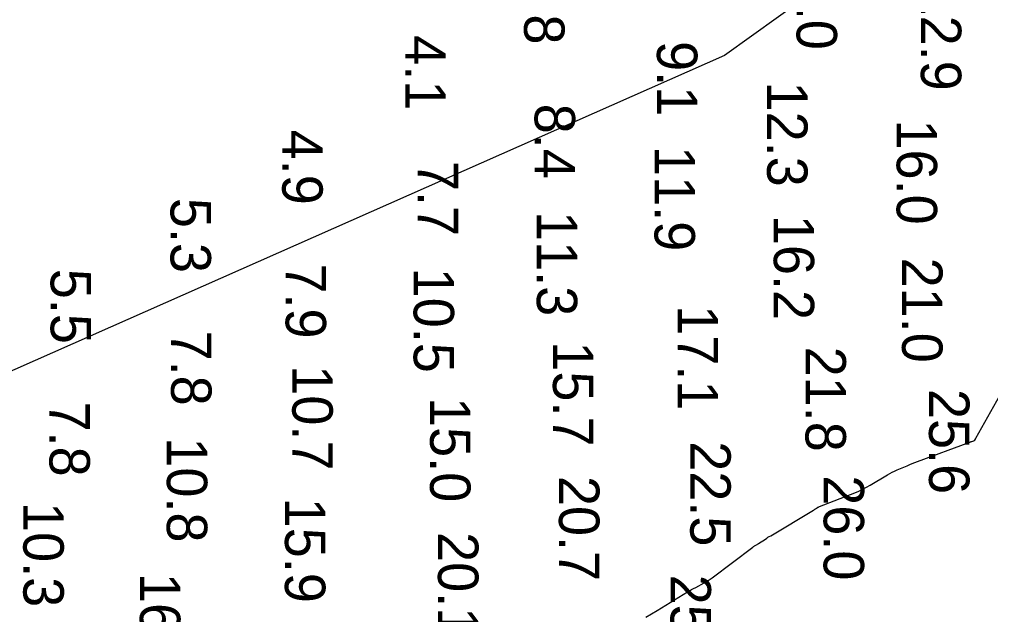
# Model space of a CAD drawing. Extents: x 1178573 to 1187098, y 693282 to 751751.
# Drawn here: x 1185208.4 to 1185508.7, y 726252.7 to 726436.7 of the extents above; entities that cross this region are included whole.
import ezdxf

# ---------------------------------------------------------------- set-up
doc = ezdxf.new("R2010")
doc.units = 0
for name, color, linetype in [('G-ANNO-PATT', 7, 'Continuous'), ('V-HYDS-MAJR', 7, 'Continuous'), ('V-HYDS-SOUN', 7, 'Continuous')]:
    doc.layers.add(name, color=color, linetype=linetype)

msp = doc.modelspace()

# ---------------------------------------------------------------- linework, layer by layer
at = {"layer": 'G-ANNO-PATT'}
for p, q in [((1185663.01, 726594.83), (1185426.38, 726425.61)), ((1185426.38, 726425.61), (1183729.28, 725674.47)), ((1185504.16, 726307.23), (1185511.54, 726320.4)), ((1185486.05, 726299.95), (1185502.32, 726306.01)), ((1185502.32, 726306.01), (1185502.46, 726306.06)), ((1185502.46, 726306.06), (1185502.6, 726306.11)), ((1185502.6, 726306.11), (1185502.74, 726306.16)), ((1185502.74, 726306.16), (1185502.88, 726306.2)), ((1185502.88, 726306.2), (1185503.54, 726306.43)), ((1185503.54, 726306.43), (1185503.62, 726306.46)), ((1185503.62, 726306.46), (1185503.69, 726306.51)), ((1185503.69, 726306.51), (1185503.75, 726306.56)), ((1185503.75, 726306.56), (1185503.8, 726306.63)), ((1185503.8, 726306.63), (1185503.99, 726306.93)), ((1185503.99, 726306.93), (1185504.03, 726307)), ((1185504.03, 726307), (1185504.08, 726307.08)), ((1185504.08, 726307.08), (1185504.12, 726307.15)), ((1185504.12, 726307.15), (1185504.16, 726307.23)), ((1185485.26, 726299.65), (1185486.05, 726299.95)), ((1185478.26, 726296.69), (1185479.01, 726297.06)), ((1185479.01, 726297.06), (1185479.79, 726297.4)), ((1185479.79, 726297.4), (1185482.91, 726298.71)), ((1185482.91, 726298.71), (1185483.69, 726299.03)), ((1185483.69, 726299.03), (1185484.47, 726299.35)), ((1185484.47, 726299.35), (1185485.26, 726299.65)), ((1185471.46, 726292.67), (1185476.78, 726295.87)), ((1185476.78, 726295.87), (1185477.51, 726296.29)), ((1185477.51, 726296.29), (1185478.26, 726296.69)), ((1185466.75, 726290.35), (1185467.96, 726290.86)), ((1185467.96, 726290.86), (1185469.15, 726291.41)), ((1185469.15, 726291.41), (1185470.32, 726292.02)), ((1185470.32, 726292.02), (1185471.46, 726292.67)), ((1185455.77, 726286.06), (1185466.75, 726290.35)), ((1185440.7, 726277.06), (1185453.95, 726284.95)), ((1185453.95, 726284.95), (1185454.1, 726285.04)), ((1185454.1, 726285.04), (1185454.25, 726285.14)), ((1185454.25, 726285.14), (1185454.4, 726285.24)), ((1185454.4, 726285.24), (1185454.55, 726285.33)), ((1185454.55, 726285.33), (1185455.14, 726285.73)), ((1185455.14, 726285.73), (1185455.29, 726285.83)), ((1185455.29, 726285.83), (1185455.45, 726285.91)), ((1185455.45, 726285.91), (1185455.61, 726285.99)), ((1185455.61, 726285.99), (1185455.77, 726286.06)), ((1185436.95, 726274.62), (1185439.06, 726276.03)), ((1185439.06, 726276.03), (1185439.47, 726276.3)), ((1185439.47, 726276.3), (1185439.87, 726276.56)), ((1185439.87, 726276.56), (1185440.28, 726276.82)), ((1185440.28, 726276.82), (1185440.7, 726277.06)), ((1185422.57, 726263.99), (1185435.14, 726273.53)), ((1185435.14, 726273.53), (1185435.29, 726273.64)), ((1185435.29, 726273.64), (1185435.43, 726273.73)), ((1185435.43, 726273.73), (1185435.58, 726273.83)), ((1185435.58, 726273.83), (1185435.73, 726273.91)), ((1185435.73, 726273.91), (1185436.35, 726274.25)), ((1185436.35, 726274.25), (1185436.5, 726274.34)), ((1185436.5, 726274.34), (1185436.65, 726274.43)), ((1185436.65, 726274.43), (1185436.8, 726274.52)), ((1185436.8, 726274.52), (1185436.95, 726274.62)), ((1185421.98, 726263.56), (1185422.57, 726263.99)), ((1185416.89, 726260.73), (1185417.53, 726261.07)), ((1185417.53, 726261.07), (1185420.11, 726262.43)), ((1185420.11, 726262.43), (1185420.75, 726262.78)), ((1185420.75, 726262.78), (1185421.37, 726263.16)), ((1185421.37, 726263.16), (1185421.98, 726263.56)), ((1185405.62, 726253.95), (1185415, 726259.64)), ((1185415, 726259.64), (1185415.62, 726260.01)), ((1185415.62, 726260.01), (1185416.25, 726260.38)), ((1185416.25, 726260.38), (1185416.89, 726260.73)), ((1185402.06, 726251.83), (1185403.85, 726252.89)), ((1185403.85, 726252.89), (1185405.62, 726253.95))]:
    msp.add_line(p, q, dxfattribs=at)
at = {"layer": 'V-HYDS-MAJR'}
msp.add_lwpolyline([(1185402.06, 726251.83), (1185403.85, 726252.89), (1185405.62, 726253.95), (1185415, 726259.64), (1185415.62, 726260.01), (1185416.25, 726260.38), (1185416.89, 726260.73), (1185417.53, 726261.07), (1185420.11, 726262.43), (1185420.75, 726262.78), (1185421.37, 726263.16), (1185421.98, 726263.56), (1185422.57, 726263.99), (1185435.14, 726273.53), (1185435.29, 726273.64), (1185435.43, 726273.73), (1185435.58, 726273.83), (1185435.73, 726273.91), (1185436.35, 726274.25), (1185436.5, 726274.34), (1185436.65, 726274.43), (1185436.8, 726274.52), (1185436.95, 726274.62), (1185439.06, 726276.03), (1185439.47, 726276.3), (1185439.87, 726276.56), (1185440.28, 726276.82), (1185440.7, 726277.06), (1185453.95, 726284.95), (1185454.1, 726285.04), (1185454.25, 726285.14), (1185454.4, 726285.24), (1185454.55, 726285.33), (1185455.14, 726285.73), (1185455.29, 726285.83), (1185455.45, 726285.91), (1185455.61, 726285.99), (1185455.77, 726286.06), (1185466.75, 726290.35), (1185467.96, 726290.86), (1185469.15, 726291.41), (1185470.32, 726292.02), (1185471.46, 726292.67), (1185476.78, 726295.87), (1185477.51, 726296.29), (1185478.26, 726296.69), (1185479.01, 726297.06), (1185479.79, 726297.4), (1185482.91, 726298.71), (1185483.69, 726299.03), (1185484.47, 726299.35), (1185485.26, 726299.65), (1185486.05, 726299.95), (1185502.32, 726306.01), (1185502.46, 726306.06), (1185502.6, 726306.11), (1185502.74, 726306.16), (1185502.88, 726306.2), (1185503.54, 726306.43), (1185503.62, 726306.46), (1185503.69, 726306.51), (1185503.75, 726306.56), (1185503.8, 726306.63), (1185503.99, 726306.93), (1185504.03, 726307), (1185504.08, 726307.08), (1185504.12, 726307.15), (1185504.16, 726307.23), (1185511.54, 726320.4)], dxfattribs=at)

# ---------------------------------------------------------------- texts
at = {"layer": 'V-HYDS-SOUN'}
for s, p in [('10.0 ', (1185448.71, 726459.85)), ('4.8', (1185364.46, 726452.22)), ('12.9 ', (1185487.14, 726447.21)), ('4.1', (1185327.69, 726431.84)), ('9.1', (1185405.54, 726430.03)), ('12.3 ', (1185439.59, 726417.52)), ('8.4', (1185367.71, 726410.67)), ('4.9', (1185289.69, 726402.64)), ('16.0 ', (1185479.65, 726405.79)), ('11.9 ', (1185404.79, 726397.57)), ('7.7', (1185331.59, 726392.95)), ('5.3', (1185255.15, 726381.54)), ('11.3 ', (1185368.39, 726377.46)), ('16.2 ', (1185441.64, 726376.28)), ('7.9', (1185290.74, 726361.27)), ('21.0 ', (1185481.32, 726363.07)), ('5.5', (1185218.07, 726359.61)), ('10.5 ', (1185330.31, 726359.96)), ('17.1 ', (1185411.94, 726348.35)), ('7.8', (1185255.31, 726340.5)), ('15.7 ', (1185373.38, 726337.17)), ('21.8 ', (1185451.47, 726335.53)), ('10.7 ', (1185292.8, 726329.76)), ('25.6 ', (1185489.65, 726322.44)), ('15.0 ', (1185335.39, 726319.93)), ('7.8', (1185217.71, 726318.56)), ('10.8 ', (1185254, 726307.48)), ('22.5 ', (1185415.84, 726306.28)), ('20.7 ', (1185375.25, 726295.54)), ('26.0 ', (1185457.07, 726295.75)), ('10.3 ', (1185209.63, 726287.47)), ('15.9 ', (1185290.52, 726288.81)), ('20.1 ', (1185337.83, 726278.18)), ('16.0 ', (1185245.66, 726265.53)), ('25.9 ', (1185409.74, 726265.03))]:
    msp.add_text(s, height=12.5, rotation=270, dxfattribs=at).set_placement(p)

doc.saveas('drawing.dxf')
